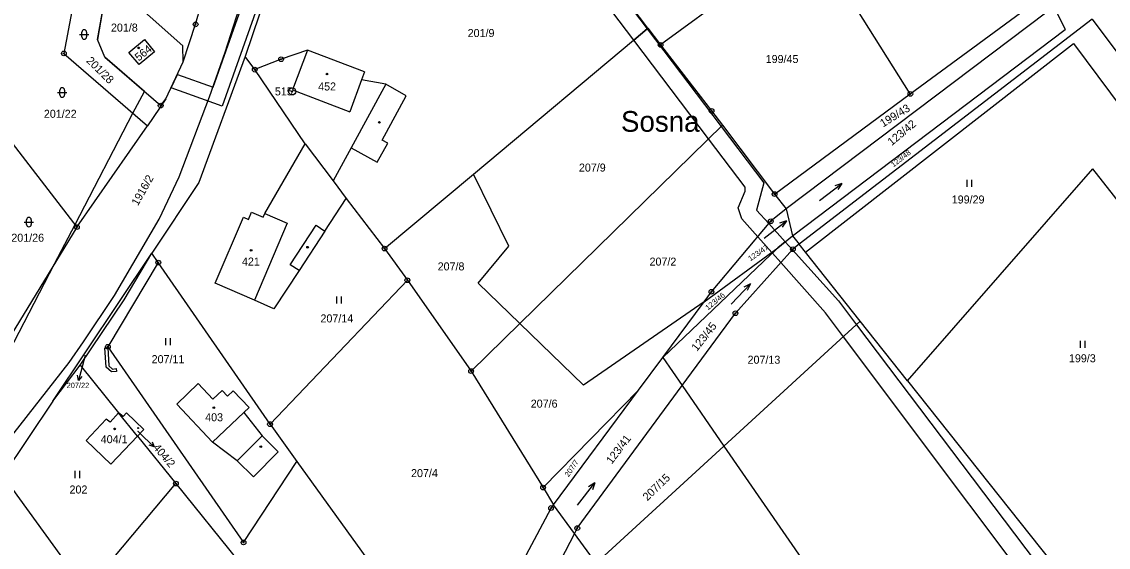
# Model space of a CAD drawing. Extents: x -445050 to -440454, y -1134563 to -1129741.
# Drawn here: x -442262.8 to -442032, y -1130536.2 to -1130424.7 of the extents above; entities that cross this region are included whole.
import ezdxf

# ---------------------------------------------------------------- set-up
doc = ezdxf.new("R2010")
doc.units = 0
for name, color, linetype in [('Vrstva 1', 7, 'Continuous'), ('Vrstva 15', 7, 'Continuous'), ('Vrstva 16', 7, 'Continuous'), ('Vrstva 17', 7, 'Continuous'), ('Vrstva 18', 7, 'Continuous'), ('Vrstva 19', 7, 'Continuous'), ('Vrstva 24', 7, 'Continuous'), ('Vrstva 25', 7, 'Continuous'), ('Vrstva 3', 7, 'Continuous'), ('Vrstva 30', 7, 'Continuous'), ('Vrstva 37', 7, 'Continuous'), ('Vrstva 4', 7, 'Continuous'), ('Vrstva 52', 7, 'Continuous'), ('Vrstva 6', 7, 'Continuous')]:
    doc.layers.add(name, color=color, linetype=linetype)

msp = doc.modelspace()

# ---------------------------------------------------------------- linework, layer by layer
at = {"layer": 'Vrstva 1'}
for p, q in [((-442249.1, -1130545.46), (-442230.02, -1130522.72)), ((-442230.02, -1130522.72), (-442216.78, -1130539.09))]:
    msp.add_line(p, q, dxfattribs=at)
for points in [[(-442430.79, -1130742.31), (-442424.62, -1130733.2), (-442415.82, -1130720.62), (-442409.44, -1130711.5), (-442393.93, -1130688.86), (-442358.25, -1130635.86), (-442352.69, -1130627.61), (-442332.86, -1130599.66), (-442309.46, -1130567.56), (-442303.89, -1130560.33), (-442293.28, -1130546.91), (-442286.99, -1130538.97), (-442279.11, -1130529.2), (-442273.28, -1130522.3), (-442266.1, -1130514.22), (-442252.71, -1130497.03), (-442249.64, -1130492.6), (-442243.06, -1130482.81), (-442233.55, -1130466.59), (-442229.34, -1130457.62), (-442222.85, -1130440.58), (-442219.54, -1130431.16), (-442202.59, -1130378.37)], [(-442129.74, -1130426.05), (-442145.71, -1130404.93)], [(-442095.19, -1130406.3), (-442127.06, -1130429.59)], [(-442074.02, -1130440), (-442095.19, -1130406.3)], [(-442249.89, -1130410.74), (-442253.8, -1130431.41)], [(-442225.81, -1130425.22), (-442222.22, -1130412.78)], [(-442244.31, -1130414.87), (-442246.63, -1130428.44)], [(-442242.39, -1130417.37), (-442228.56, -1130429.81)], [(-442210.77, -1130418.57), (-442215.29, -1130432.03)], [(-442074.02, -1130440), (-442045.02, -1130418.63)], [(-442045.04, -1130422.66), (-442100.4, -1130464.42)], [(-442228.44, -1130433.2), (-442225.81, -1130425.22)], [(-442035.38, -1130424.12), (-442097.62, -1130471.91)], [(-442035.38, -1130424.12), (-442000.31, -1130471)], [(-442166.82, -1130457.05), (-442129.74, -1130426.05)], [(-442129.74, -1130426.05), (-442127.06, -1130429.59)], [(-442245.12, -1130432.2), (-442246.63, -1130428.44)], [(-442239.99, -1130431.17), (-442236.71, -1130428.44)], [(-442236.71, -1130428.44), (-442234.54, -1130431.03)], [(-442228.44, -1130433.2), (-442228.56, -1130429.81)], [(-442127.06, -1130429.59), (-442116.22, -1130443.61)], [(-442096.26, -1130473.62), (-442039.35, -1130429.28)], [(-442039.35, -1130429.28), (-442002.76, -1130478.43)], [(-442253.8, -1130431.41), (-442236.05, -1130446.74)], [(-442245.12, -1130432.2), (-442233.24, -1130442.46)], [(-442237.83, -1130433.76), (-442239.99, -1130431.17)], [(-442234.54, -1130431.03), (-442237.83, -1130433.76)], [(-442215.29, -1130432.03), (-442225.13, -1130458.82)], [(-442213.26, -1130434.84), (-442215.29, -1130432.03)], [(-442207.66, -1130432.62), (-442213.26, -1130434.84)], [(-442202.08, -1130430.67), (-442207.66, -1130432.62)], [(-442189.96, -1130435.28), (-442202.08, -1130430.67)], [(-442232.14, -1130441.06), (-442228.44, -1130433.2)], [(-442202.54, -1130450.59), (-442213.26, -1130434.84)], [(-442189.96, -1130435.28), (-442190.58, -1130436.99)], [(-442185.42, -1130437.95), (-442190.58, -1130436.99)], [(-442181.1, -1130440.42), (-442185.42, -1130437.95)], [(-442232.14, -1130441.06), (-442236.05, -1130446.74)], [(-442233.24, -1130442.46), (-442232.14, -1130441.06)], [(-442186.17, -1130449.79), (-442181.1, -1130440.42)], [(-442102.85, -1130461.26), (-442074.02, -1130440)], [(-442116.22, -1130443.61), (-442113.93, -1130446.66)], [(-442268.18, -1130446.12), (-442251.02, -1130468.25)], [(-442251.02, -1130468.25), (-442236.05, -1130446.74)], [(-442156.98, -1130488.73), (-442113.93, -1130446.66)], [(-442113.93, -1130446.66), (-442102.85, -1130461.26)], [(-442211.11, -1130465.4), (-442202.54, -1130450.59)], [(-442202.54, -1130450.59), (-442196.62, -1130458.43)], [(-442187.24, -1130454.49), (-442185.01, -1130450.42)], [(-442185.01, -1130450.42), (-442186.17, -1130449.79)], [(-442192.8, -1130451.44), (-442196.62, -1130458.43)], [(-442192.8, -1130451.44), (-442187.24, -1130454.49)], [(-442185.69, -1130472.83), (-442166.82, -1130457.05)], [(-442159.27, -1130472.32), (-442166.82, -1130457.05)], [(-442074.61, -1130500.87), (-442035.24, -1130455.91)], [(-442010.45, -1130487.45), (-442035.24, -1130455.91)], [(-442225.13, -1130458.82), (-442235.14, -1130473.77)], [(-442196.62, -1130458.43), (-442193.81, -1130462.16)], [(-442198.37, -1130469.11), (-442193.81, -1130462.16)], [(-442193.81, -1130462.16), (-442185.69, -1130472.83)], [(-442102.85, -1130461.26), (-442100.4, -1130464.42)], [(-442100.4, -1130464.42), (-442103.66, -1130467.02)], [(-442221.69, -1130480.2), (-442215.62, -1130466.13)], [(-442215.62, -1130466.13), (-442214.61, -1130466.65)], [(-442214.61, -1130466.65), (-442213.95, -1130465.12)], [(-442213.95, -1130465.12), (-442211.45, -1130466.19)], [(-442211.45, -1130466.19), (-442211.11, -1130465.4)], [(-442116.27, -1130482), (-442103.66, -1130467.02)], [(-442251.02, -1130468.25), (-442264.98, -1130491.16)], [(-442198.37, -1130469.11), (-442203.86, -1130477.47)], [(-442097.62, -1130471.91), (-442098.97, -1130472.95)], [(-442096.26, -1130473.62), (-442097.62, -1130471.91)], [(-442256.17, -1130505.2), (-442235.14, -1130473.77)], [(-442250.35, -1130497.6), (-442240.96, -1130483.71), (-442235.14, -1130473.77)], [(-442233.74, -1130475.8), (-442235.14, -1130473.77)], [(-442185.69, -1130472.83), (-442180.85, -1130479.54)], [(-442165.8, -1130480.2), (-442159.27, -1130472.32)], [(-442098.97, -1130472.95), (-442111.17, -1130486.54)], [(-442084.64, -1130488.25), (-442096.26, -1130473.62)], [(-442233.74, -1130475.8), (-442244.45, -1130493.66)], [(-442210.02, -1130510.1), (-442233.74, -1130475.8)], [(-442203.86, -1130477.47), (-442209.19, -1130485.59)], [(-442213.31, -1130483.81), (-442221.69, -1130480.2)], [(-442210.02, -1130510.1), (-442180.85, -1130479.54)], [(-442180.85, -1130479.54), (-442167.3, -1130498.82)], [(-442165.8, -1130480.2), (-442156.98, -1130488.73)], [(-442117.84, -1130484.12), (-442116.27, -1130482)], [(-442209.19, -1130485.59), (-442213.31, -1130483.81)], [(-442117.84, -1130484.12), (-442143.42, -1130501.85)], [(-442126.62, -1130495.96), (-442117.84, -1130484.12)], [(-442122.49, -1130501.92), (-442111.17, -1130486.54)], [(-442167.3, -1130498.82), (-442156.98, -1130488.73)], [(-442156.98, -1130488.73), (-442143.42, -1130501.85)], [(-442084.64, -1130488.25), (-442113.61, -1130514.77)], [(-442074.61, -1130500.87), (-442084.64, -1130488.25)], [(-442244.45, -1130493.66), (-442215.64, -1130535.21)], [(-442131.73, -1130502.85), (-442126.62, -1130495.96)], [(-442256.17, -1130505.2), (-442250.35, -1130497.6)], [(-442250.35, -1130497.6), (-442242.19, -1130507.68)], [(-442167.3, -1130498.82), (-442152.01, -1130523.57)], [(-442229.81, -1130505.85), (-442225.3, -1130501.49)], [(-442225.3, -1130501.49), (-442222.16, -1130504.78)], [(-442144.75, -1130532.16), (-442122.49, -1130501.92)], [(-442074.61, -1130500.87), (-442033.46, -1130552.66)], [(-442222.16, -1130504.78), (-442220.2, -1130502.92)], [(-442220.2, -1130502.92), (-442219.02, -1130504.15)], [(-442219.02, -1130504.15), (-442217.82, -1130503.02)], [(-442217.82, -1130503.02), (-442214.44, -1130506.58)], [(-442131.73, -1130502.85), (-442152.01, -1130523.57)], [(-442149.78, -1130527.19), (-442131.73, -1130502.85)], [(-442256.17, -1130505.2), (-442266.77, -1130521.05)], [(-442222.2, -1130513.95), (-442229.81, -1130505.85)], [(-442214.44, -1130506.58), (-442215.57, -1130507.65)], [(-442242.19, -1130507.68), (-442243.98, -1130509.65)], [(-442241.18, -1130508.45), (-442242.19, -1130507.68)], [(-442238.16, -1130512.66), (-442242.19, -1130507.68)], [(-442241.18, -1130508.45), (-442240.49, -1130507.72)], [(-442236.79, -1130511.22), (-442240.49, -1130507.72)], [(-442215.57, -1130507.65), (-442211.7, -1130512.58)], [(-442244.79, -1130509.01), (-442249.1, -1130513.6)], [(-442243.98, -1130509.65), (-442244.79, -1130509.01)], [(-442210.02, -1130510.1), (-442204.32, -1130518.01)], [(-442238.16, -1130512.66), (-442243.81, -1130518.62)], [(-442236.79, -1130511.22), (-442238.16, -1130512.66)], [(-442238.16, -1130512.66), (-442230.02, -1130522.72)], [(-442208.27, -1130515.97), (-442211.7, -1130512.58)], [(-442249.1, -1130513.6), (-442243.81, -1130518.62)], [(-442217.02, -1130517.88), (-442222.2, -1130513.95)], [(-442113.61, -1130514.77), (-442140.75, -1130539.61)], [(-442217.02, -1130517.88), (-442213.53, -1130521.3)], [(-442215.64, -1130535.21), (-442204.32, -1130518.01)], [(-442213.53, -1130521.3), (-442208.27, -1130515.97)], [(-442204.32, -1130518.01), (-442166.25, -1130570.84)], [(-442266.77, -1130521.05), (-442249.1, -1130545.46)], [(-442152.01, -1130523.57), (-442149.78, -1130527.19)], [(-442150.31, -1130527.9), (-442149.78, -1130527.19)], [(-442157.92, -1130542.3), (-442150.31, -1130527.9)], [(-442145.34, -1130533.29), (-442151.32, -1130544.78)], [(-442144.75, -1130532.16), (-442145.34, -1130533.29)]]:
    msp.add_lwpolyline(points, dxfattribs=at)
at = {"layer": 'Vrstva 16'}
for p, q in [((-442249.93, -1130497.92), (-442250.72, -1130500.81)), ((-442236.8, -1130512.84), (-442234.65, -1130514.93))]:
    msp.add_line(p, q, dxfattribs=at)
for points in [[(-442249.28, -1130495.55), (-442249.93, -1130497.92)], [(-442249.97, -1130499.98), (-442250.72, -1130500.81), (-442250.94, -1130499.72)], [(-442238.08, -1130511.59), (-442236.8, -1130512.84)], [(-442235.02, -1130513.88), (-442234.65, -1130514.93), (-442235.72, -1130514.59)]]:
    msp.add_lwpolyline(points, dxfattribs=at)
at = {"layer": 'Vrstva 24'}
for centre, radius in [((-442225.81, -1130425.22), 0.5), ((-442225.81, -1130425.22), 0.1), ((-442127.06, -1130429.59), 0.5), ((-442127.06, -1130429.59), 0.1), ((-442253.8, -1130431.41), 0.5), ((-442253.8, -1130431.41), 0.1), ((-442207.66, -1130432.62), 0.5), ((-442207.66, -1130432.62), 0.1), ((-442213.26, -1130434.84), 0.5), ((-442213.26, -1130434.84), 0.1), ((-442205.3, -1130439.46), 0.75), ((-442205.3, -1130439.46), 0.1), ((-442074.02, -1130440), 0.5), ((-442233.24, -1130442.46), 0.5), ((-442074.02, -1130440), 0.1), ((-442233.24, -1130442.46), 0.1), ((-442116.22, -1130443.61), 0.5), ((-442116.22, -1130443.61), 0.1), ((-442102.85, -1130461.26), 0.5), ((-442102.85, -1130461.26), 0.1), ((-442103.66, -1130467.02), 0.5), ((-442103.66, -1130467.02), 0.1), ((-442251.02, -1130468.25), 0.5), ((-442251.02, -1130468.25), 0.1), ((-442185.69, -1130472.83), 0.5), ((-442185.69, -1130472.83), 0.1), ((-442098.97, -1130472.95), 0.5), ((-442098.97, -1130472.95), 0.1), ((-442233.74, -1130475.8), 0.5), ((-442233.74, -1130475.8), 0.1), ((-442180.85, -1130479.54), 0.5), ((-442180.85, -1130479.54), 0.1), ((-442116.27, -1130482), 0.5), ((-442116.27, -1130482), 0.1), ((-442111.17, -1130486.54), 0.5), ((-442111.17, -1130486.54), 0.1), ((-442244.45, -1130493.66), 0.5), ((-442244.45, -1130493.66), 0.1), ((-442167.3, -1130498.82), 0.5), ((-442167.3, -1130498.82), 0.1), ((-442210.02, -1130510.1), 0.5), ((-442210.02, -1130510.1), 0.1), ((-442230.02, -1130522.72), 0.5), ((-442230.02, -1130522.72), 0.1), ((-442152.01, -1130523.57), 0.5), ((-442152.01, -1130523.57), 0.1), ((-442150.31, -1130527.9), 0.5), ((-442150.31, -1130527.9), 0.1), ((-442144.75, -1130532.16), 0.5), ((-442144.75, -1130532.16), 0.1), ((-442215.64, -1130535.21), 0.5), ((-442215.64, -1130535.21), 0.1)]:
    msp.add_circle(centre, radius, dxfattribs=at)
at = {"layer": 'Vrstva 25'}
for p, q in [((-442250.48, -1130427.38), (-442248.48, -1130427.38)), ((-442249.98, -1130427.88), (-442249.98, -1130426.88)), ((-442248.98, -1130426.88), (-442248.98, -1130427.88)), ((-442254.64, -1130440.19), (-442254.64, -1130439.19)), ((-442253.64, -1130439.19), (-442253.64, -1130440.19)), ((-442255.14, -1130439.69), (-442253.14, -1130439.69)), ((-442061.98, -1130459.73), (-442061.98, -1130458.23)), ((-442060.98, -1130459.73), (-442060.98, -1130458.23)), ((-442262.24, -1130467.21), (-442260.24, -1130467.21)), ((-442261.74, -1130467.71), (-442261.74, -1130466.71)), ((-442260.74, -1130466.71), (-442260.74, -1130467.71)), ((-442195.8, -1130484.49), (-442195.8, -1130482.99)), ((-442194.8, -1130484.49), (-442194.8, -1130482.99)), ((-442232.15, -1130493.35), (-442232.15, -1130491.85)), ((-442231.15, -1130493.35), (-442231.15, -1130491.85)), ((-442037.86, -1130493.92), (-442037.86, -1130492.42)), ((-442036.86, -1130493.92), (-442036.86, -1130492.42)), ((-442251.41, -1130521.53), (-442251.41, -1130520.03)), ((-442250.41, -1130521.53), (-442250.41, -1130520.03))]:
    msp.add_line(p, q, dxfattribs=at)
for points in [[(-442093.34, -1130462.62), (-442088.56, -1130458.98), (-442090.06, -1130459.49)], [(-442088.56, -1130458.98), (-442089.45, -1130460.29)], [(-442105.08, -1130470.59), (-442100.32, -1130466.95), (-442101.81, -1130467.46)], [(-442100.32, -1130466.95), (-442101.21, -1130468.25)], [(-442112.09, -1130484.66), (-442107.97, -1130480.3), (-442109.37, -1130481.05)], [(-442107.97, -1130480.3), (-442108.64, -1130481.73)], [(-442144.68, -1130527.3), (-442141.04, -1130522.54), (-442142.35, -1130523.42)], [(-442141.04, -1130522.54), (-442141.55, -1130524.03)]]:
    msp.add_lwpolyline(points, dxfattribs=at)
for centre, radius in [((-442237.9, -1130430.22), 0.175), ((-442197.93, -1130435.78), 0.175), ((-442186.79, -1130446.04), 0.175), ((-442214.03, -1130473.2), 0.175), ((-442202.05, -1130472.54), 0.175), ((-442221.95, -1130506.59), 0.175), ((-442243.03, -1130511.1), 0.175), ((-442238.04, -1130510.93), 0.117), ((-442211.98, -1130514.86), 0.175)]:
    msp.add_circle(centre, radius, dxfattribs=at)
for centre, start, end in [((-442249.48, -1130426.88), 0, 180), ((-442249.48, -1130427.88), 180, 0), ((-442254.14, -1130439.19), 0, 180), ((-442254.14, -1130440.19), 180, 0), ((-442261.24, -1130466.71), 0, 180), ((-442261.24, -1130467.71), 180, 0)]:
    msp.add_arc(centre, 0.5, start, end, dxfattribs=at)
at = {"layer": 'Vrstva 3'}
for points in [[(-442239.99, -1130431.17), (-442236.71, -1130428.44)], [(-442236.71, -1130428.44), (-442234.54, -1130431.03)], [(-442237.83, -1130433.76), (-442239.99, -1130431.17)], [(-442234.54, -1130431.03), (-442237.83, -1130433.76)], [(-442202.08, -1130430.67), (-442205.23, -1130439.12)], [(-442189.96, -1130435.28), (-442202.08, -1130430.67)], [(-442190.58, -1130436.99), (-442193.07, -1130443.79)], [(-442189.96, -1130435.28), (-442190.58, -1130436.99)], [(-442205.23, -1130439.12), (-442193.07, -1130443.79)], [(-442221.69, -1130480.2), (-442215.62, -1130466.13)], [(-442215.62, -1130466.13), (-442214.61, -1130466.65)], [(-442214.61, -1130466.65), (-442213.95, -1130465.12)], [(-442213.95, -1130465.12), (-442211.45, -1130466.19)], [(-442211.45, -1130466.19), (-442211.11, -1130465.4)], [(-442211.11, -1130465.4), (-442206.34, -1130467.42)], [(-442206.34, -1130467.42), (-442213.31, -1130483.81)], [(-442213.31, -1130483.81), (-442221.69, -1130480.2)], [(-442229.81, -1130505.85), (-442225.3, -1130501.49)], [(-442225.3, -1130501.49), (-442222.16, -1130504.78)], [(-442222.16, -1130504.78), (-442220.2, -1130502.92)], [(-442220.2, -1130502.92), (-442219.02, -1130504.15)], [(-442219.02, -1130504.15), (-442217.82, -1130503.02)], [(-442217.82, -1130503.02), (-442214.44, -1130506.58)], [(-442222.2, -1130513.95), (-442229.81, -1130505.85)], [(-442214.44, -1130506.58), (-442215.57, -1130507.65)], [(-442242.19, -1130507.68), (-442243.98, -1130509.65)], [(-442241.18, -1130508.45), (-442242.19, -1130507.68)], [(-442241.18, -1130508.45), (-442240.49, -1130507.72)], [(-442236.79, -1130511.22), (-442240.49, -1130507.72)], [(-442222.2, -1130513.95), (-442215.57, -1130507.65)], [(-442244.79, -1130509.01), (-442249.1, -1130513.6)], [(-442243.98, -1130509.65), (-442244.79, -1130509.01)], [(-442238.16, -1130512.66), (-442243.81, -1130518.62)], [(-442236.79, -1130511.22), (-442238.16, -1130512.66)], [(-442249.1, -1130513.6), (-442243.81, -1130518.62)]]:
    msp.add_lwpolyline(points, dxfattribs=at)
at = {"layer": 'Vrstva 30'}
for points in [[(-442220.16, -1130442.57), (-442231.04, -1130438.72), (-442229.68, -1130435.84), (-442222.08, -1130438.53), (-442213.82, -1130415.11), (-442212.2, -1130408.01), (-442210.79, -1130405.77), (-442192.16, -1130350.89), (-442200.78, -1130344.39), (-442198.84, -1130341.81), (-442190.42, -1130348.14), (-442188.68, -1130349.12), (-442189.19, -1130350.69), (-442189.8, -1130352.6), (-442197.28, -1130375.8)], [(-442197.28, -1130375.8), (-442207.91, -1130407.15), (-442209.24, -1130409.25), (-442210.78, -1130415.99), (-442220.16, -1130442.57)], [(-442132.75, -1130428.57), (-442157.21, -1130396.24), (-442155.34, -1130391.59), (-442152.77, -1130395.15), (-442152.98, -1130395.65), (-442129.88, -1130426.17), (-442132.75, -1130428.57)], [(-442116.88, -1130449.54), (-442132.75, -1130428.57), (-442129.88, -1130426.17), (-442114.19, -1130446.91), (-442116.88, -1130449.54)], [(-442106.67, -1130464.65), (-442104.08, -1130467.52), (-442100.58, -1130471.4), (-442102.14, -1130472.67), (-442103.32, -1130473.79), (-442103.46, -1130473.63), (-442106.42, -1130470.3), (-442109.79, -1130466.51), (-442110.62, -1130464.16), (-442109.11, -1130460.67), (-442109.12, -1130459.8), (-442116.88, -1130449.54), (-442114.19, -1130446.91), (-442105.13, -1130458.88), (-442106.67, -1130464.65)], [(-442092.04, -1130486.47), (-442101.53, -1130475.8), (-442103.32, -1130473.79), (-442102.14, -1130472.67), (-442100.58, -1130471.4), (-442099.08, -1130473.07), (-442089.28, -1130483.95), (-442085.46, -1130489), (-442024.93, -1130569.05), (-442022.47, -1130566.7), (-442020.69, -1130569.73), (-442024.24, -1130573.08), (-442026.63, -1130573.25), (-442034.74, -1130562.77), (-442088.23, -1130491.54), (-442092.04, -1130486.47)], [(-442245.07, -1130493.87), (-442244.47, -1130493.84), (-442244.27, -1130497.7), (-442243.49, -1130498.39), (-442242.71, -1130498.31), (-442242.65, -1130498.91), (-442243.69, -1130499.01), (-442244.85, -1130497.98), (-442245.07, -1130493.87)]]:
    msp.add_lwpolyline(points, dxfattribs=at)
at = {"layer": 'Vrstva 37'}
for centre in [(-442237.9, -1130430.22), (-442197.93, -1130435.78), (-442214.03, -1130473.2), (-442221.95, -1130506.59), (-442243.03, -1130511.1)]:
    msp.add_circle(centre, 0.175, dxfattribs=at)
at = {"layer": 'Vrstva 4'}
for points in [[(-442202.08, -1130430.67), (-442205.23, -1130439.12)], [(-442190.58, -1130436.99), (-442193.07, -1130443.79)], [(-442205.23, -1130439.12), (-442193.07, -1130443.79)], [(-442185.42, -1130437.95), (-442192.8, -1130451.44)], [(-442211.11, -1130465.4), (-442206.34, -1130467.42)], [(-442206.34, -1130467.42), (-442213.31, -1130483.81)], [(-442205.74, -1130476.24), (-442200.25, -1130467.87)], [(-442200.25, -1130467.87), (-442198.37, -1130469.11)], [(-442203.86, -1130477.47), (-442205.74, -1130476.24)], [(-442222.2, -1130513.95), (-442215.57, -1130507.65)], [(-442211.7, -1130512.58), (-442217.02, -1130517.88)]]:
    msp.add_lwpolyline(points, dxfattribs=at)
at = {"layer": 'Vrstva 52'}
msp.add_lwpolyline([(-442270.89, -1130505.05), (-442255.78, -1130476.07), (-442251.43, -1130467.72), (-442239.12, -1130444.1), (-442236.7, -1130439.47), (-442245.12, -1130432.2), (-442246.63, -1130428.44), (-442245.69, -1130422.94), (-442248.57, -1130420.01), (-442247.13, -1130412.78), (-442242.08, -1130387.35), (-442243.5, -1130380.36), (-442243.59, -1130379.9), (-442247.33, -1130375.82), (-442264.97, -1130356.15)], dxfattribs=at)
at = {"layer": 'Vrstva 6'}
for points in [[(-442043.93, -1130420.76), (-442041.1, -1130426.35)], [(-442099.03, -1130470.14), (-442041.1, -1130426.35)], [(-442100.4, -1130464.42), (-442099.03, -1130470.14)], [(-442102.14, -1130472.67), (-442099.03, -1130470.14)], [(-442099.03, -1130470.14), (-442097.62, -1130471.91)], [(-442126.62, -1130495.96), (-442102.14, -1130472.67)], [(-442117.84, -1130484.12), (-442102.14, -1130472.67)], [(-442126.62, -1130495.96), (-442122.49, -1130501.92)], [(-442122.49, -1130501.92), (-442113.61, -1130514.77)], [(-442113.61, -1130514.77), (-442096.48, -1130539.52)], [(-442145.34, -1130533.29), (-442149.78, -1130527.19)], [(-442140.75, -1130539.61), (-442145.34, -1130533.29)]]:
    msp.add_lwpolyline(points, dxfattribs=at)

# ---------------------------------------------------------------- texts
at = {"layer": 'Vrstva 15'}
msp.add_text('Sosna', height=4.4, dxfattribs=at).set_placement((-442135.48, -1130448.03))
at = {"layer": 'Vrstva 16'}
for s, rotation, p in [('1916/2', 60.4248, (-442238.08, -1130463.86)), ('404/2', 310.3519, (-442234.97, -1130515.13))]:
    msp.add_text(s, height=1.7, rotation=rotation, dxfattribs=at).set_placement(p)
msp.add_text('207/22', height=1.14, dxfattribs=at).set_placement((-442253.22, -1130502.44))
at = {"layer": 'Vrstva 17'}
msp.add_text('515', height=1.7, dxfattribs=at).set_placement((-442208.99, -1130440.31))
at = {"layer": 'Vrstva 18'}
for s, height, p in [('201/8', 1.7, (-442243.8, -1130426.76)), ('201/9', 1.7, (-442168.04, -1130427.92)), ('199/45', 1.7, (-442104.74, -1130433.43)), ('201/22', 1.7, (-442258.05, -1130445.06)), ('207/9', 1.7, (-442144.41, -1130456.48)), ('199/29', 1.7, (-442065.22, -1130463.25)), ('201/26', 1.7, (-442264.96, -1130471.37)), ('207/8', 1.7, (-442174.41, -1130477.46)), ('207/2', 1.7, (-442129.41, -1130476.44)), ('207/14', 1.7, (-442199.3, -1130488.5)), ('207/22', 0.1, (-442249.51, -1130495.55)), ('207/11', 1.7, (-442235.16, -1130497.15)), ('207/13', 1.7, (-442108.59, -1130497.27)), ('199/3', 1.7, (-442040.33, -1130496.96)), ('207/6', 1.7, (-442154.64, -1130506.59)), ('207/4', 1.7, (-442180.06, -1130521.34)), ('202', 1.7, (-442252.6, -1130524.82))]:
    msp.add_text(s, height=height, dxfattribs=at).set_placement(p)
for s, height, rotation, p in [('201/28', 1.7, 315.468, (-442249.15, -1130433.1)), ('199/43', 1.7, 31.6998, (-442079.81, -1130447.13)), ('123/42', 1.7, 39.6675, (-442077.99, -1130451.09)), ('123/48', 1.14, 37.6735, (-442077.6, -1130455.61)), ('123/47', 1.14, 34.0075, (-442108, -1130475.55)), ('123/46', 1.14, 39.4428, (-442116.99, -1130485.98)), ('123/45', 1.7, 51.5232, (-442119.34, -1130494.76)), ('123/41', 1.7, 52.6986, (-442137.44, -1130518.71)), ('207/7', 1.14, 55.3692, (-442146.61, -1130521.4)), ('207/15', 1.7, 43.9254, (-442129.88, -1130526.48))]:
    msp.add_text(s, height=height, rotation=rotation, dxfattribs=at).set_placement(p)
at = {"layer": 'Vrstva 19'}
msp.add_text('564', height=1.7, rotation=38.853, dxfattribs=at).set_placement((-442237.89, -1130433.14))
for s, height, p in [('452', 1.7, (-442199.79, -1130439.26)), ('421', 1.7, (-442215.98, -1130476.43)), ('403', 1.7, (-442223.79, -1130509.48)), ('404/1', 1.7, (-442245.97, -1130514.14)), ('404/2', 0.1, (-442238.27, -1130511.59))]:
    msp.add_text(s, height=height, dxfattribs=at).set_placement(p)

doc.saveas('drawing.dxf')
